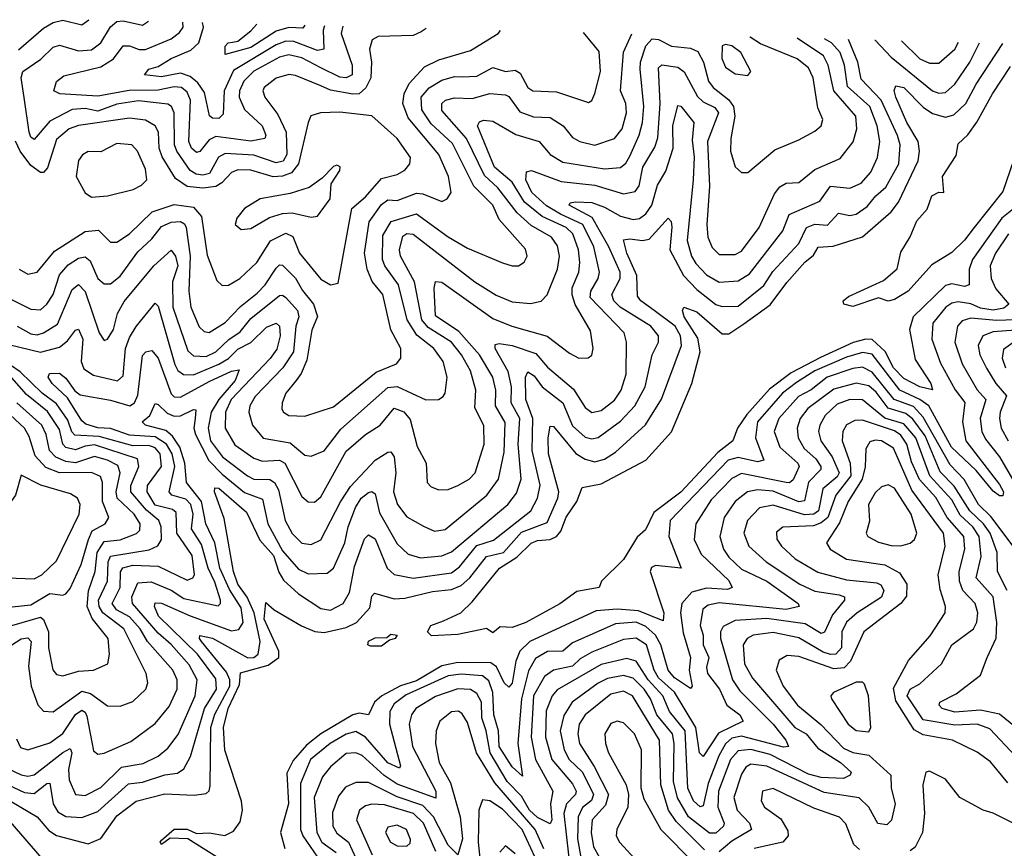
# Model space of a CAD drawing. Extents: x 1552294 to 1694791, y 811929 to 917222.
# Tile 387 of 643: x 1624380 to 1627470, y 913336 to 915938. Entities that reach past the tile are written whole.
import ezdxf

# ---------------------------------------------------------------- set-up
doc = ezdxf.new("R2010")
doc.units = 0

msp = doc.modelspace()

# ---------------------------------------------------------------- linework, layer by layer
at = {"layer": '0CON10XD'}
for points in [[(1624376.2, 915843.8), (1624455, 915911.9), (1624485, 915928.8), (1624515, 915936.1), (1624575, 915921.4), (1624596.8, 915938)], [(1625655.6, 915910.5), (1625640.3, 915899.7), (1625615, 915888.8), (1625505, 915885.2), (1625486.4, 915875), (1625477.6, 915845), (1625484.4, 915804.4), (1625482.1, 915755), (1625466.2, 915723.8), (1625445.8, 915705), (1625425, 915703.7), (1625355, 915717), (1625325, 915729.8), (1625245, 915763), (1625225, 915765.6), (1625185, 915754.8), (1625146.7, 915725), (1625143.3, 915715), (1625149.5, 915695), (1625190.4, 915640.4), (1625216.3, 915585), (1625217.8, 915515), (1625206.8, 915493.2), (1625185, 915488.1), (1625115, 915512.1), (1625025, 915517.6), (1625003.6, 915506.4), (1624975.2, 915455), (1624955, 915449.8), (1624933.3, 915453.3), (1624914.8, 915464.8), (1624873.6, 915525), (1624866, 915545), (1624865.1, 915645), (1624856.2, 915665), (1624845, 915672.3), (1624752.8, 915682.8), (1624685, 915673.2), (1624625, 915651.1), (1624585, 915658.9), (1624545, 915655.6), (1624475, 915619.8), (1624425, 915561.6), (1624415, 915568.9), (1624409.4, 915585), (1624393.6, 915693.6), (1624384.8, 915755), (1624390, 915775), (1624446.4, 915813.6), (1624485, 915852.1), (1624505, 915857.7), (1624565, 915840.3), (1624605, 915843.7), (1624634.8, 915865), (1624665, 915915.2), (1624685, 915932.1), (1624705, 915933.9), (1624765, 915921.1), (1624784.3, 915933.2)], [(1625393.7, 915917.3), (1625388.9, 915895), (1625423.2, 915795), (1625423.6, 915765), (1625405, 915755.9), (1625385, 915757.5), (1625325, 915787), (1625265, 915818.7), (1625225, 915827.2), (1625195, 915819.9), (1625115, 915776.2), (1625083.2, 915745), (1625070, 915715), (1625068.7, 915695), (1625085, 915656.4), (1625141.3, 915605), (1625151.9, 915575), (1625149.6, 915565), (1625105, 915557), (1624995, 915571), (1624975, 915560.8), (1624945, 915523.6), (1624935, 915521.2), (1624919.5, 915535), (1624910.7, 915555), (1624916.3, 915685), (1624905, 915710.7), (1624887.3, 915725), (1624865, 915726.7), (1624815, 915717), (1624723.9, 915716.1), (1624625, 915697.5), (1624505.4, 915705.4), (1624487.1, 915715), (1624495, 915744.3), (1624518.1, 915761.9), (1624635, 915789.8), (1624674.8, 915815), (1624704.3, 915855.7), (1624725, 915856), (1624755, 915844.4), (1624775.1, 915844.9), (1624855, 915878.1), (1624881.8, 915898.2), (1624893.2, 915915), (1624891.6, 915930.4)], [(1625336.9, 915918.8), (1625332.2, 915905), (1625334.6, 915845), (1625315, 915841.2), (1625240.3, 915869.7), (1625215, 915870.4), (1625185, 915859.4), (1625051.3, 915778.7), (1625021.3, 915715), (1625019, 915641), (1625005, 915628.1), (1624985, 915628.4), (1624975.7, 915635.7), (1624959.7, 915709.7), (1624939.3, 915739.3), (1624915, 915759.1), (1624885, 915769.6), (1624825, 915758.1), (1624771.1, 915765), (1624785, 915782.9), (1624815, 915790.8), (1624855, 915816.2), (1624917.4, 915842.6), (1624942, 915865), (1624956.7, 915915), (1624953.5, 915928.8)], [(1625274.6, 915920.4), (1625268.4, 915911.6), (1625225, 915913.7), (1625185, 915902.2), (1625105, 915851), (1625025, 915828.8), (1625024.7, 915855.3), (1625034.7, 915865.3), (1625047.6, 915867.6), (1625065, 915870.8), (1625105, 915902.6), (1625123.7, 915924.3)], [(1624314.9, 914924.9), (1624445, 914894.1), (1624505, 914909.5), (1624530.2, 914929.8), (1624555, 914963.3), (1624565, 914966.2), (1624578.5, 914935), (1624573.3, 914865), (1624581.5, 914841.5), (1624612, 914822), (1624686.5, 914803.5), (1624705, 914820), (1624712.3, 914905), (1624725, 914940.4), (1624745, 914974.6), (1624805, 915048.2), (1624815, 915038.6), (1624866.6, 914855), (1624876.7, 914836.7), (1624894.1, 914824.1), (1624925, 914822.8), (1625005, 914855.7), (1625035.6, 914874.4), (1625065, 914902.8), (1625105.4, 914924.6), (1625155, 914972), (1625185, 914985.2), (1625195.4, 914975.4), (1625197.4, 914945), (1625186.9, 914903.1), (1625166.5, 914873.5), (1625044, 914745), (1625025.4, 914705), (1625024.9, 914654.9), (1625055, 914602.7), (1625115, 914560.4), (1625141.8, 914551.8), (1625195, 914554.8), (1625212.2, 914545), (1625265, 914440.5), (1625285, 914423.8), (1625305, 914422.9), (1625325, 914439.2), (1625405, 914582.5), (1625465, 914635.2), (1625510.8, 914665), (1625555, 914717.7), (1625585, 914706), (1625605, 914682.7), (1625627.5, 914597.5), (1625655.4, 914545), (1625658.2, 914485), (1625671.2, 914471.2), (1625695, 914461.5), (1625725, 914462.8), (1625755, 914474.7), (1625790.4, 914495), (1625809.2, 914515), (1625837.8, 914605), (1625837, 914663), (1625808.8, 914718.8), (1625811.2, 914775), (1625794.5, 914835), (1625766.3, 914885), (1625735.2, 914925), (1625661.6, 914971.6), (1625641.6, 914995), (1625619.3, 915115), (1625575.2, 915195), (1625572.3, 915215), (1625582, 915258), (1625595, 915266), (1625615, 915263.9), (1625807.8, 915115), (1625875, 915072.9), (1625925, 915052.2), (1625982.9, 915047.1), (1626016.2, 915053.8), (1626035.6, 915074.4), (1626067.8, 915155), (1626074.1, 915195), (1626068, 915228), (1626049.2, 915255), (1625985, 915291.7), (1625941.6, 915331.6), (1625880.2, 915410.2), (1625838.9, 915448.9), (1625782, 915565), (1625705, 915653.2), (1625704.8, 915675), (1625716.4, 915685), (1625745, 915693), (1625799.9, 915690.1), (1625855, 915706), (1625905, 915701.9), (1625915, 915696.6), (1625949.1, 915649.1), (1625992.9, 915632.9), (1626045, 915631.3), (1626085.3, 915605), (1626115, 915568.2), (1626137.8, 915555), (1626185, 915544), (1626246.2, 915565), (1626270.2, 915595), (1626284, 915645), (1626281.9, 915675), (1626265.9, 915715), (1626275, 915836.4), (1626301, 915893.7)], [(1624315, 915078.4), (1624415, 915029.1), (1624445, 915027), (1624465, 915044.2), (1624484.9, 915075.1), (1624505, 915136.4), (1624531.8, 915168.2), (1624565, 915188.6), (1624585, 915193), (1624600.7, 915180.7), (1624625, 915124.7), (1624645, 915108.2), (1624665, 915108.1), (1624695, 915132.5), (1624751.1, 915208.9), (1624795, 915249.6), (1624825, 915288.1), (1624855, 915301.9), (1624885, 915303.8), (1624897, 915297), (1624902.8, 915285), (1624914.9, 915195), (1624910.3, 915085), (1624917.3, 915035), (1624942.9, 914972.9), (1624958.5, 914958.5), (1624975, 914955.8), (1625025, 914987.2), (1625073, 915037), (1625125, 915078.8), (1625150, 915105), (1625185, 915158), (1625195, 915168), (1625205, 915167.3), (1625245, 915126.2), (1625267, 915087), (1625302, 915045), (1625314.5, 915005.5), (1625296.8, 914963.2), (1625280.8, 914869.1), (1625263.6, 914826.4), (1625247.9, 914805), (1625214.8, 914765), (1625203.3, 914735), (1625202.8, 914715), (1625207.8, 914705), (1625225, 914695.4), (1625275, 914693.1), (1625365, 914721.7), (1625499, 914831), (1625562.3, 914857.7), (1625576.5, 914875), (1625576.4, 914905), (1625545, 914964.4), (1625519.6, 915075), (1625486.2, 915116.2), (1625470.8, 915155), (1625461.9, 915205), (1625476.5, 915303.5), (1625515, 915358.1), (1625535, 915371.9), (1625565, 915370.3), (1625625, 915393.5), (1625645, 915391.2), (1625705, 915366.8), (1625721.9, 915375), (1625734.5, 915395.5), (1625726, 915445), (1625695.2, 915515), (1625599.5, 915629.5), (1625582.1, 915675), (1625586.7, 915705), (1625602, 915738), (1625649.9, 915790.1), (1625695, 915811.7), (1625795, 915840.9), (1625882, 915895), (1625889.1, 915904.4)], [(1624372.5, 914975), (1624415, 914951.1), (1624435, 914947.9), (1624455, 914954.1), (1624498.7, 914981.3), (1624545, 915090.8), (1624565, 915106.5), (1624585, 915084.1), (1624629.2, 914955), (1624645, 914930.6), (1624655, 914934.4), (1624674.7, 914965), (1624686.4, 915015), (1624707.4, 915052.6), (1624800.5, 915165), (1624855, 915214.6), (1624869.3, 915195), (1624875.8, 915165), (1624859.4, 915115), (1624860.4, 915035), (1624907.7, 914897.7), (1624925, 914882.5), (1624965, 914880.1), (1624995.9, 914895), (1625036.1, 914933.9), (1625072.3, 914957.7), (1625105, 914999.3), (1625195, 915071.8), (1625205, 915072.9), (1625215, 915065.3), (1625251.7, 915025), (1625255.6, 915005), (1625246.2, 914975), (1625239.3, 914895), (1625206.1, 914845), (1625118.4, 914755), (1625102.2, 914725), (1625098.9, 914705), (1625110.2, 914665), (1625143.8, 914623.8), (1625228.7, 914608.7), (1625275, 914570.3), (1625295, 914566.7), (1625335, 914584.2), (1625388.2, 914651.8), (1625535, 914783), (1625565, 914786), (1625655, 914744.2), (1625694.6, 914745.4), (1625709.4, 914755), (1625715.4, 914765), (1625721, 914815), (1625709.4, 914865), (1625680, 914905), (1625626.7, 914946.7), (1625595.6, 914995), (1625568.9, 915105), (1625526.1, 915165), (1625518.8, 915185), (1625519.9, 915260.1), (1625545.3, 915304.7), (1625625, 915328.4), (1625725, 915255.6), (1625785, 915220.2), (1625895, 915174.1), (1625925, 915164.7), (1625945, 915165.4), (1625963.4, 915176.6), (1625972.1, 915195), (1625967.2, 915217.2), (1625885, 915310.9), (1625864.4, 915355), (1625805.1, 915415), (1625738.7, 915548.7), (1625670.9, 915610.9), (1625642.2, 915655), (1625640.3, 915695), (1625665, 915723.8), (1625705, 915748.2), (1625745, 915759.1), (1625768.1, 915758.1), (1625815, 915760.2), (1625865, 915787.9), (1625905, 915775.7), (1625935, 915779), (1625950.3, 915770.3), (1625974.8, 915725), (1625990.5, 915715), (1626065, 915711.5), (1626165, 915678), (1626175, 915683.8), (1626185, 915706), (1626202.6, 915775), (1626198.1, 915838.1), (1626149.4, 915897.6)], [(1624276, 913566), (1624395, 913510.8), (1624425, 913508.1), (1624465, 913538.8), (1624475, 913540), (1624484.6, 913475), (1624499.7, 913449.7), (1624525.1, 913435.1), (1624575, 913432), (1624625, 913451.3), (1624721.9, 913538.1), (1624765, 913542.9), (1624835, 913566.9), (1624875, 913571.9), (1624894.7, 913585), (1624916.2, 913623.8), (1624960.2, 913775), (1624997.1, 913835), (1624995, 913868.2), (1624938.1, 913945), (1624815.6, 914065), (1624802.6, 914095), (1624805, 914106.6), (1624825, 914105.5), (1624915, 914065.6), (1625045, 914018.8), (1625067.2, 914022.8), (1625081.5, 914045), (1625075, 914090.7), (1625038.7, 914148.7), (1625008.5, 914215), (1624992.4, 914295), (1624964.3, 914354.3), (1624950.9, 914425), (1624903.4, 914485), (1624898.6, 914545), (1624882.8, 914595), (1624859.5, 914629.5), (1624838.1, 914648.1), (1624774.3, 914665), (1624763.9, 914675), (1624788.1, 914695), (1624805, 914732.2), (1624815, 914729.6), (1624842.6, 914702.6), (1624865, 914693.1), (1624885, 914694.2), (1624925, 914714.1), (1624932.6, 914712.6), (1624931.1, 914685), (1624926.9, 914655), (1624931.2, 914635), (1624973.1, 914553.1), (1625015, 914510.4), (1625085, 914453.6), (1625142.3, 914432.3), (1625159.1, 914355), (1625205, 914270), (1625255, 914212.2), (1625285, 914197.4), (1625345, 914200), (1625364.8, 914215.2), (1625400.3, 914295), (1625410.8, 914345), (1625433.7, 914406.3), (1625451.6, 914435), (1625475, 914453.6), (1625485, 914456), (1625495, 914448.9), (1625509.1, 914389.1), (1625565, 914291.8), (1625598.9, 914258.9), (1625637.5, 914247.5), (1625705, 914253.9), (1625735, 914267.2), (1625912.3, 914415), (1625939.5, 914450.5), (1625953.3, 914495), (1625944.7, 914605), (1625949.2, 914685), (1625922, 914735), (1625923.8, 914785), (1625912.6, 914832.6), (1625872.3, 914905), (1625872.1, 914917.9), (1625885, 914921.4), (1625925, 914914.9), (1626000, 914890), (1626036.2, 914846.2), (1626117.5, 914777.5), (1626155, 914719.6), (1626175, 914704.7), (1626205, 914711), (1626246.9, 914743.1), (1626267.9, 914775), (1626283.1, 914825), (1626284.3, 914925), (1626277.1, 914955), (1626169.8, 915065), (1626172.1, 915085), (1626195.5, 915125), (1626199.2, 915145), (1626182, 915225), (1626146.8, 915295), (1626076.8, 915326.8), (1626033.2, 915353.2), (1625987.6, 915395), (1625968.3, 915435), (1625970.1, 915459.9), (1625985.9, 915464.1), (1626079.5, 915429.5), (1626185, 915418.6), (1626275, 915391.6), (1626311.2, 915398.8), (1626323.8, 915416.2), (1626335.5, 915475), (1626372.7, 915537.3), (1626383.1, 915566.9), (1626389.5, 915675), (1626385, 915787.1), (1626395, 915796.3), (1626445, 915789.3), (1626465, 915774.1), (1626506.7, 915696.7), (1626525, 915680.2), (1626561.7, 915661.7), (1626572.6, 915645), (1626538.5, 915555), (1626545.2, 915415), (1626536.2, 915295), (1626539.8, 915255), (1626552.8, 915222.8), (1626575, 915200.7), (1626625, 915200.4), (1626645, 915210.8), (1626700.4, 915285), (1626748.7, 915391.3), (1626765, 915413.4), (1626785, 915424.8), (1626825, 915426.4), (1626875, 915467.7), (1626955, 915502.5), (1626995.2, 915554.8), (1627007.6, 915595), (1627004.1, 915635), (1626935.4, 915715), (1626917.4, 915795), (1626902.6, 915825), (1626819.8, 915880.2)], [(1624325, 913594.2), (1624385, 913566), (1624405, 913561.7), (1624425, 913566.5), (1624515, 913636.8), (1624538.7, 913648.7), (1624544, 913635), (1624532.9, 913582.9), (1624535, 913550.6), (1624554.8, 913504.8), (1624585, 913501.7), (1624635, 913526.4), (1624699.1, 913590.9), (1624767.8, 913602.2), (1624815, 913625.2), (1624845, 913650), (1624877.2, 913692.8), (1624930.1, 913815), (1624936.9, 913865), (1624911.5, 913911.5), (1624855, 913976), (1624815, 914010.8), (1624734.2, 914105), (1624732, 914125), (1624750.4, 914169.6), (1624792.9, 914172.9), (1624855, 914146.8), (1624895, 914120.5), (1625002.6, 914097.4), (1625010.6, 914105), (1625010.6, 914115), (1624991.9, 914172), (1624971.5, 914215), (1624950.1, 914290.1), (1624918.9, 914338.9), (1624924.7, 914385.3), (1624917.5, 914415), (1624901.7, 914431.7), (1624857.9, 914445), (1624849.5, 914455), (1624866.4, 914535), (1624858.9, 914575), (1624841.1, 914605), (1624805, 914627.9), (1624725, 914633.3), (1624665, 914654.2), (1624625, 914656.2), (1624587.8, 914667.8), (1624575, 914678.5), (1624529.9, 914749.9), (1624481.6, 914795), (1624468.8, 914815), (1624473.1, 914826.9), (1624505, 914827.6), (1624525, 914812.4), (1624552.5, 914772.5), (1624569.4, 914759.4), (1624665, 914742.6), (1624725.1, 914724.9), (1624740.6, 914735), (1624751.1, 914758.9), (1624765, 914883.3), (1624775.5, 914895), (1624795, 914899), (1624815, 914874.6), (1624855, 914763.2), (1624865, 914753.5), (1624885, 914753), (1624975, 914801.9), (1625045, 914833.7), (1625068.7, 914838.7), (1625056.4, 914805), (1625004.5, 914745.5), (1624980.4, 914705), (1624971.1, 914655), (1624979, 914615), (1625016.2, 914565), (1625095, 914505.8), (1625115, 914495.1), (1625165, 914493.8), (1625179.6, 914485), (1625191.9, 914461.9), (1625213.5, 914365), (1625235, 914324.7), (1625265, 914294.2), (1625295, 914289.7), (1625325.5, 914304.5), (1625386.3, 914423.7), (1625417.7, 914472.3), (1625495.4, 914555), (1625535, 914580), (1625545, 914580.8), (1625555.5, 914565.5), (1625560.8, 914515), (1625553.4, 914455), (1625565.4, 914415.4), (1625595, 914376.5), (1625647, 914347), (1625681.8, 914331.8), (1625715, 914337.3), (1625846.4, 914445), (1625882.6, 914495), (1625900.7, 914579.3), (1625903, 914673), (1625872.7, 914725), (1625874.6, 914775), (1625864.8, 914815), (1625822.5, 914885), (1625758.5, 914958.5), (1625685, 915007.8), (1625680.7, 915095), (1625684.7, 915115.3), (1625705, 915113.4), (1625865, 914999.3), (1625924.7, 914975.3), (1626035, 914943.9), (1626105, 914890.7), (1626135, 914875.5), (1626164.4, 914875.6), (1626175.5, 914884.5), (1626179.5, 914905), (1626170.9, 914960.9), (1626123.5, 915043.5), (1626113.4, 915073.4), (1626113.7, 915096.3), (1626134.8, 915145), (1626138.1, 915175), (1626134, 915215), (1626116, 915265), (1626094.9, 915284.9), (1626019.7, 915319.7), (1625964.6, 915365), (1625925, 915427.5), (1625869.7, 915475), (1625816.7, 915605), (1625822.9, 915617.1), (1625835, 915622.8), (1625865, 915619), (1625937.3, 915577.3), (1626010.4, 915555), (1626044.8, 915514.9), (1626085, 915490.2), (1626215, 915469.1), (1626265, 915473.5), (1626282.7, 915487.3), (1626295, 915509.7), (1626324, 915575), (1626334.3, 915615), (1626338.7, 915665), (1626327.4, 915782.6), (1626327.9, 915805), (1626345, 915856.2), (1626365, 915877.4), (1626385, 915876.1), (1626425, 915854.8), (1626485, 915848.8), (1626508.5, 915838.5), (1626526, 915805), (1626541.2, 915745), (1626556.4, 915725), (1626605.9, 915685.9), (1626620, 915665), (1626624.5, 915635), (1626611.6, 915565), (1626611.1, 915525), (1626625, 915476), (1626645, 915457.8), (1626665, 915458.2), (1626750.3, 915529.7), (1626825, 915561.2), (1626875, 915587.5), (1626895.5, 915605), (1626900.4, 915625), (1626885, 915661.2), (1626870.4, 915755), (1626855, 915786.4), (1626820, 915815), (1626705, 915862.6), (1626672.7, 915882.7), (1626671.1, 915884.1)], [(1624355, 913481.7), (1624434.7, 913435), (1624471.9, 913391.9), (1624495, 913375.5), (1624595, 913349.3), (1624635, 913366.7), (1624685, 913437.8), (1624745, 913483.3), (1624835, 913506.2), (1624927.8, 913502.2), (1624965, 913507.9), (1624974.2, 913515.8), (1624978.2, 913531.8), (1624980, 913715), (1624992.8, 913757.2), (1625038.9, 913845), (1625039.8, 913865), (1625029.1, 913889.1), (1624950.7, 913985), (1624943.8, 913995), (1624945.6, 914004.4), (1624985, 913995.1), (1625095.9, 913934.1), (1625115, 913935.2), (1625128.3, 913945), (1625135.1, 913984.9), (1625115.5, 914075), (1625094.1, 914124.1), (1625065, 914165.7), (1625050.5, 914205), (1625021.5, 914371.5), (1624991.6, 914455), (1624992.4, 914467.6), (1625005, 914466.9), (1625091.6, 914391.6), (1625133.6, 914303.6), (1625176, 914255), (1625192.8, 914202.8), (1625207.6, 914177.6), (1625254.8, 914135), (1625325, 914088.4), (1625355, 914083.6), (1625395.3, 914105), (1625415, 914139.4), (1625430.6, 914220.6), (1625462.1, 914307.9), (1625475, 914320), (1625495, 914307.5), (1625533.4, 914215), (1625555, 914195.9), (1625615, 914184.5), (1625735, 914201.3), (1625760.7, 914219.3), (1625815, 914286.7), (1625866.8, 914303.2), (1625983.9, 914395), (1626004.5, 914435), (1626013.4, 914476.6), (1625987.9, 914585), (1625990.6, 914685), (1625967.9, 914745), (1625967.2, 914815), (1625975, 914832), (1625995, 914819.1), (1626019.8, 914785), (1626085, 914735.2), (1626115, 914662.5), (1626155, 914627.3), (1626175, 914621.8), (1626195, 914625.9), (1626265, 914676.7), (1626310.5, 914725), (1626342.7, 914785), (1626365.2, 914885), (1626384.7, 914925), (1626384.2, 914945), (1626360.3, 914975), (1626264.8, 915035), (1626244.8, 915055), (1626238.5, 915075), (1626264.2, 915125), (1626264.8, 915145), (1626228.8, 915225), (1626176.5, 915316.5), (1626104.7, 915355.3), (1626107.7, 915362.3), (1626123.8, 915366.2), (1626175, 915363.5), (1626215, 915349.7), (1626265, 915320.5), (1626305, 915310.9), (1626325, 915313.6), (1626345, 915328.7), (1626363.3, 915355), (1626381.8, 915418.2), (1626407.4, 915462.6), (1626430.9, 915535), (1626429.4, 915605), (1626445, 915668.5), (1626455, 915666), (1626495.2, 915615.2), (1626490.7, 915559.3), (1626496.6, 915506.6), (1626493, 915435), (1626474.2, 915245), (1626488.8, 915195), (1626502.3, 915172.3), (1626535, 915136.6), (1626575, 915113.7), (1626635, 915118.1), (1626670.1, 915139.9), (1626775.2, 915275), (1626795, 915326.6), (1626891.5, 915368.5), (1626924.7, 915415.3), (1626985, 915408.4), (1627021.1, 915425), (1627051.3, 915458.7), (1627072, 915505), (1627079.2, 915555), (1627071.4, 915605), (1627047.6, 915665), (1626977.8, 915727.8), (1626968.8, 915795), (1626954.6, 915835), (1626927.5, 915865), (1626905.3, 915878)], [(1625029.4, 913289.4), (1624907.5, 913365), (1624852.3, 913367.7), (1624825, 913347.5), (1624820.9, 913355), (1624825, 913361.4), (1624865, 913395.7), (1624905, 913395.6), (1624935, 913382.5), (1624975, 913383.8), (1625024.1, 913375.9), (1625050.6, 913389.4), (1625071.7, 913418.3), (1625079.6, 913455), (1625076.4, 913483.6), (1625023.9, 913643.9), (1625019.5, 913715), (1625033.8, 913775), (1625069.5, 913850.5), (1625072.9, 913887.1), (1625159.3, 913910.7), (1625192.7, 913935), (1625193.5, 913955), (1625146.9, 914055), (1625152.5, 914107.5), (1625178.6, 914085), (1625263.9, 914033.9), (1625306.4, 914016.4), (1625335, 914013), (1625405, 914029.5), (1625436.7, 914045), (1625479, 914091), (1625485, 914127.5), (1625493.4, 914136.6), (1625555, 914119.3), (1625588.4, 914121.6), (1625675, 914142.1), (1625735, 914148.9), (1625765, 914160.6), (1625793, 914185), (1625845, 914252), (1625898.2, 914265), (1625955, 914328.9), (1626035, 914358.7), (1626069, 914435), (1626071.5, 914455), (1626039, 914575), (1626038, 914625), (1626045, 914661.9), (1626055, 914660.4), (1626125, 914575.9), (1626155, 914558.2), (1626185, 914549.7), (1626215, 914558.3), (1626249.8, 914580.2), (1626344, 914666), (1626394.1, 914745.9), (1626457.3, 914915), (1626454, 914945), (1626437.1, 914975), (1626370.6, 915025), (1626329.4, 915055), (1626319.2, 915069.2), (1626316.7, 915135), (1626285.8, 915205), (1626275, 915246.5), (1626295, 915249.8), (1626335, 915244), (1626355, 915248.9), (1626415, 915314.4), (1626424.7, 915304.7), (1626426.8, 915286.8), (1626420.1, 915215), (1626463.2, 915135), (1626505, 915090.7), (1626565, 915043.3), (1626585, 915037.4), (1626635, 915038.8), (1626715, 915103.5), (1626743.1, 915146.9), (1626824.8, 915235), (1626849, 915285), (1626875, 915295.5), (1626915, 915292.6), (1626949.2, 915330.8), (1626985, 915323.4), (1627005, 915327.7), (1627039.1, 915350.9), (1627066.7, 915385), (1627098.4, 915411.6), (1627138.5, 915485), (1627143.6, 915545), (1627134.3, 915574.3), (1627083.7, 915685), (1627020.8, 915750.8), (1627010.7, 915805), (1626981.4, 915876)], [(1627525.2, 915365), (1627462.4, 915315), (1627370.2, 915185), (1627359.3, 915155), (1627359.2, 915105), (1627345, 915100.4), (1627305, 915108.7), (1627285, 915102.8), (1627183.5, 915005), (1627172.3, 914965), (1627190.7, 914870.7), (1627239.5, 914795), (1627244.1, 914775.9), (1627204.6, 914785), (1627155, 914811.5), (1627122.2, 914845), (1627096.2, 914896.2), (1627055, 914933.1), (1627035, 914934.3), (1626995.8, 914924.2), (1626892.6, 914877.4), (1626800.9, 914829.1), (1626732.8, 914777.2), (1626661.6, 914698.4), (1626632.7, 914655), (1626618, 914615), (1626570.8, 914579.2), (1626455, 914453.8), (1626369.8, 914390.2), (1626344.3, 914335.7), (1626317.6, 914312.4), (1626275, 914242.5), (1626205.8, 914175), (1626198.8, 914155), (1626128, 914142), (1626075, 914103.6), (1625968.8, 914045), (1625925, 914028.8), (1625888.3, 914031.7), (1625865, 914012.5), (1625845, 914025.7), (1625755, 914006.9), (1625672.7, 914002.7), (1625660, 914015), (1625670, 914035), (1625710.2, 914049.8), (1625764.5, 914075), (1625800.3, 914109.7), (1625885.5, 914215), (1625939.9, 914250.1), (1625985, 914293.9), (1626005, 914302), (1626045, 914305.1), (1626065, 914315.2), (1626077.9, 914332.1), (1626095, 914376), (1626128.6, 914425), (1626145, 914468.6), (1626205, 914480.7), (1626345, 914554.7), (1626426, 914644), (1626489.8, 914795), (1626515.1, 914894.9), (1626507.8, 914937.8), (1626465.3, 915005), (1626460, 915025), (1626464.5, 915035.5), (1626505, 915020.2), (1626585, 914951.2), (1626605, 914951.1), (1626652.3, 914982.3), (1626735, 915042.7), (1626787, 915113), (1626843.7, 915176.3), (1626871.4, 915198.6), (1626886.3, 915223.7), (1626933.1, 915226.9), (1627025, 915256.1), (1627115, 915334.1), (1627137.6, 915365), (1627199.5, 915495), (1627204.2, 915525), (1627200.1, 915555), (1627163.6, 915615), (1627129.6, 915695), (1627124.7, 915715.3), (1627129.4, 915730.6), (1627155, 915724.7), (1627215, 915663.5), (1627245, 915643.1), (1627285, 915632.3), (1627311.1, 915638.9), (1627349, 915675), (1627381.3, 915735), (1627465.2, 915863.4)], [(1626665, 915762.9), (1626674, 915775), (1626642.8, 915835), (1626615, 915856.1), (1626595, 915860.4), (1626585, 915855.6), (1626583.4, 915816.6), (1626595, 915788.9), (1626625, 915767.5), (1626665, 915762.9)], [(1627063.7, 915873.9), (1627065, 915873.8), (1627115, 915820), (1627244.7, 915714.7), (1627265, 915707.4), (1627285, 915709.8), (1627314.6, 915735.4), (1627362.3, 915805), (1627392.4, 915865.3)], [(1627147.6, 915871.7), (1627204.8, 915815), (1627235, 915801.1), (1627265, 915801.8), (1627314.4, 915845), (1627326.6, 915867)], [(1627510.7, 915529.3), (1627465, 915398.2), (1627375, 915285.4), (1627345, 915245.5), (1627305, 915207.3), (1627242.1, 915167.9), (1627167.9, 915085), (1627125, 915058.9), (1627105, 915053.8), (1627075, 915064), (1626995, 915037.7), (1626966, 915045), (1626964.3, 915055), (1626981.1, 915068.9), (1627091.2, 915118.8), (1627134.1, 915155.9), (1627145, 915207.5), (1627174.3, 915255.7), (1627195, 915306.2), (1627227.5, 915342.5), (1627242.5, 915385), (1627265, 915395.8), (1627280, 915395), (1627276, 915445), (1627318.9, 915511.1), (1627325, 915548), (1627355, 915576.4), (1627383.9, 915616.1), (1627433, 915705), (1627489.4, 915790.6)], [(1624377.9, 915155), (1624405, 915138.4), (1624435, 915145.4), (1624489, 915211), (1624585, 915272.8), (1624626.8, 915276.8), (1624665, 915239.2), (1624685, 915239.2), (1624725, 915265.2), (1624795.2, 915335), (1624865, 915357.7), (1624925, 915349.7), (1624950.4, 915320.4), (1624968.6, 915198.6), (1624998.9, 915118.9), (1625015, 915103.3), (1625035, 915103.9), (1625071.2, 915125), (1625123.9, 915175), (1625166.8, 915243.2), (1625215, 915267.9), (1625236.8, 915256.8), (1625258, 915205), (1625325, 915123.2), (1625355, 915105.7), (1625379.1, 915110.9), (1625422.2, 915345), (1625465, 915381.5), (1625515, 915438.8), (1625565, 915451.8), (1625589.1, 915465), (1625604.6, 915485), (1625606.8, 915505), (1625565, 915565.3), (1625485, 915635.9), (1625385, 915647.7), (1625324.3, 915645.7), (1625293.6, 915636.4), (1625285.2, 915614.8), (1625255.1, 915484.9), (1625232.8, 915457.2), (1625205, 915446.2), (1625175, 915444.2), (1625105, 915465.7), (1625065, 915466), (1625045, 915458.3), (1625014.7, 915425.3), (1624995, 915414.6), (1624955, 915408.8), (1624905, 915413.8), (1624868.8, 915438.8), (1624827.5, 915507.5), (1624817.9, 915535), (1624815.1, 915585), (1624805, 915604.7), (1624775, 915622.1), (1624725, 915628.3), (1624565, 915606.1), (1624535, 915595.2), (1624495, 915562.2), (1624467.4, 915472.6), (1624455, 915458.4), (1624445, 915458), (1624415, 915480.2), (1624380.9, 915525), (1624366.7, 915556.7)], [(1624605, 915381.1), (1624655, 915384.7), (1624735.6, 915404.4), (1624762.1, 915417.9), (1624778.7, 915435), (1624775, 915468.1), (1624749.7, 915525), (1624731.4, 915545), (1624685, 915549.2), (1624635, 915522.7), (1624595, 915524.5), (1624576.6, 915513.4), (1624564.1, 915495.9), (1624556.8, 915445), (1624585, 915394.4), (1624605, 915381.1)], [(1625075, 915278.9), (1625105, 915282.3), (1625163.4, 915316.6), (1625205, 915329.2), (1625235, 915331.1), (1625295, 915317.7), (1625315, 915320.5), (1625354.5, 915375), (1625357.6, 915422.4), (1625385, 915464), (1625385.5, 915475.5), (1625375, 915480.8), (1625365, 915477.1), (1625329.6, 915440.4), (1625288.8, 915411.2), (1625228.3, 915391.7), (1625135, 915375.6), (1625085.8, 915345), (1625061.4, 915315), (1625055.8, 915295), (1625075, 915278.9)], [(1627482.7, 915265), (1627442.2, 915205), (1627425.7, 915165), (1627428.3, 915125), (1627443.1, 915093.1), (1627484.1, 915045), (1627468, 915032), (1627435, 915025.8), (1627395, 915031.5), (1627365.2, 915045.2), (1627325, 915052.2), (1627305, 915047.8), (1627286.1, 915035), (1627245.6, 914985), (1627243, 914935), (1627269.7, 914859.7), (1627315.6, 914775.6), (1627345.7, 914735.7), (1627339.2, 914675), (1627349.4, 914615), (1627455, 914478.4), (1627467.3, 914455), (1627465, 914442.7), (1627455, 914442.3), (1627435, 914457.1), (1627382.1, 914522.1), (1627303.9, 914595), (1627232.6, 914725), (1627205.2, 914745.2), (1627141.7, 914775), (1627055, 914887.3), (1627025, 914892.6), (1626975, 914878.6), (1626875.8, 914835), (1626818.1, 914798.1), (1626774.3, 914765), (1626694.9, 914675), (1626688.9, 914625), (1626715, 914554.4), (1626695, 914549), (1626635, 914563), (1626602.9, 914555), (1626421.6, 914365), (1626417.1, 914315), (1626456.2, 914215), (1626375, 914224.1), (1626362.3, 914217.7), (1626358.6, 914205), (1626401.7, 914075), (1626399.8, 914050.2), (1626321.8, 914081.8), (1626255, 914086.5), (1626188.7, 914081.3), (1625981, 913985), (1625949.2, 913955), (1625937.1, 913922.9)], [(1627533.9, 914996.1), (1627445, 914993.5), (1627365, 915001), (1627338.1, 914991.9), (1627322.7, 914975), (1627314.5, 914925), (1627337.2, 914857.2), (1627385, 914775.2), (1627411.8, 914745), (1627393.7, 914685), (1627399.5, 914645), (1627411.1, 914621.1), (1627454.8, 914564.8), (1627515, 914462.7)], [(1627505, 914962.8), (1627435, 914957.7), (1627402.5, 914945), (1627388, 914915), (1627393.5, 914885), (1627413.7, 914843.7), (1627443.8, 914795), (1627476.9, 914756.9), (1627457, 914705), (1627455.1, 914685), (1627460.3, 914655), (1627481.9, 914615)], [(1627497, 914923), (1627467.7, 914902.3), (1627462.8, 914875), (1627473.8, 914845)], [(1624725, 914062.3), (1624683.8, 914085), (1624670, 914105), (1624695.4, 914154.6), (1624696.3, 914203.7), (1624703.2, 914216.8), (1624735, 914224.7), (1624815, 914221.6), (1624905, 914177.8), (1624923.1, 914185), (1624928.5, 914195), (1624921.1, 914255), (1624872.7, 914325), (1624870.8, 914390.8), (1624859.4, 914399.4), (1624805, 914412.9), (1624779.5, 914455), (1624780.8, 914475), (1624824.5, 914535), (1624820.6, 914575), (1624805, 914593.1), (1624785, 914600.7), (1624735, 914599.4), (1624629.2, 914629.2), (1624553.3, 914633.3), (1624543.6, 914643.6), (1624530.7, 914680.7), (1624495, 914731.2), (1624450.7, 914765), (1624381.7, 914831.7), (1624289.5, 914895)], [(1627497.6, 914285), (1627427.5, 914377.5), (1627388.9, 914415), (1627343.9, 914493.9), (1627299.7, 914539.7), (1627215, 914690.2), (1627185, 914722.8), (1627124.8, 914744.8), (1627055, 914831), (1627025, 914846.6), (1626995, 914842.6), (1626913.8, 914815), (1626864.2, 914775.8), (1626823.8, 914755), (1626762.5, 914685), (1626747.8, 914645), (1626765, 914595.8), (1626822.4, 914545), (1626826.5, 914535), (1626807.2, 914492.8), (1626796.1, 914483.9), (1626785.7, 914484.3), (1626645, 914513.1), (1626615, 914496.7), (1626549.7, 914430.3), (1626502, 914355), (1626497.1, 914305), (1626519, 914259), (1626605, 914176.8), (1626616.3, 914155), (1626601.1, 914148.9), (1626535, 914152.3), (1626489.7, 914140.3), (1626457.5, 914105), (1626453.3, 914075), (1626462.6, 914012.6), (1626485.1, 913935), (1626480.5, 913895), (1626490, 913845), (1626485, 913837.8), (1626435, 913871.4), (1626415.2, 913895), (1626391.6, 913975), (1626374.8, 914004.8), (1626345, 914031.9), (1626315, 914046.3), (1626249.4, 914040.6), (1626115, 913980.5), (1626085, 913955.2), (1626036.4, 913953.6), (1625998.3, 913931.7), (1625976.5, 913893.5), (1625954.9, 913805), (1625943.4, 913665), (1625957.6, 913562.4), (1625925, 913591.9), (1625884.6, 913655), (1625882.4, 913705), (1625868, 913755), (1625865.1, 913825.1), (1625851.9, 913861.9), (1625832.6, 913877.4), (1625765, 913882.7), (1625725, 913877), (1625592.8, 913817.2), (1625555, 913789.8), (1625541.5, 913765), (1625540.3, 913725), (1625575.3, 913595), (1625572.3, 913587.7), (1625535, 913604.2), (1625465, 913685.1), (1625435, 913702.3), (1625405, 913694.3), (1625354.3, 913665), (1625292.4, 913615), (1625261, 913539), (1625261, 913395), (1625268.3, 913375), (1625315, 913308.3)], [(1624354.8, 913975), (1624385, 913993.1), (1624405, 913996.5), (1624415.9, 913985), (1624407.6, 913907.6), (1624415.9, 913845), (1624436.4, 913786.4), (1624455, 913766.1), (1624485, 913764), (1624575, 913829.5), (1624601.9, 913821.9), (1624655, 913782.7), (1624695, 913781.8), (1624735, 913796.2), (1624776, 913835), (1624782.4, 913855), (1624776.7, 913885), (1624707.2, 914025), (1624641.3, 914075), (1624629.1, 914095), (1624627.3, 914115), (1624655.5, 914174.5), (1624657.5, 914235), (1624665, 914253), (1624786.7, 914273.3), (1624813.9, 914286.1), (1624825.2, 914305.2), (1624824.3, 914345), (1624816.6, 914365), (1624777.5, 914397.5), (1624729.1, 914455), (1624728.5, 914475), (1624753.9, 914535), (1624749.2, 914559.2), (1624615, 914602.5), (1624585, 914599.1), (1624555, 914586.6), (1624524.3, 914594.3), (1624515.1, 914605.1), (1624505, 914651.3), (1624467.3, 914707.3), (1624401.2, 914761.2), (1624355, 914813.2)], [(1627478.5, 914145), (1627449, 914205), (1627447.9, 914265), (1627425.1, 914325.1), (1627404.5, 914355), (1627361.9, 914395), (1627312.7, 914472.7), (1627268.5, 914518.5), (1627221.2, 914631.1), (1627183.4, 914683.4), (1627161.1, 914701.1), (1627105, 914718.4), (1627068.3, 914768.3), (1627045, 914787.7), (1627005, 914796.3), (1626935, 914777.8), (1626853.6, 914716.4), (1626829.7, 914685), (1626819.5, 914655), (1626823, 914625), (1626841.8, 914591.8), (1626878.4, 914558.4), (1626894.5, 914535), (1626893.7, 914525), (1626855, 914485.8), (1626843.2, 914426.8), (1626825, 914424.3), (1626745, 914457.8), (1626695, 914461.4), (1626664.4, 914455.6), (1626625.2, 914425), (1626590.4, 914375), (1626576.9, 914315), (1626588.3, 914275), (1626605, 914250.2), (1626645, 914212.6), (1626725, 914174.5), (1626822.9, 914105), (1626826.2, 914095), (1626785, 914085.8), (1626575, 914106.2), (1626540.6, 914099.4), (1626523.4, 914086.6), (1626515.5, 914035), (1626524.4, 914005), (1626524.6, 913975), (1626542.5, 913935), (1626535.1, 913905), (1626538.8, 913885), (1626575.7, 913835), (1626599.5, 913785), (1626639.8, 913755), (1626650.5, 913735), (1626572.6, 913697.4), (1626525, 913624.1), (1626513.6, 913635), (1626501.8, 913715), (1626435, 913826.5), (1626385, 913870.7), (1626371.4, 913895), (1626347, 913975), (1626315, 913996), (1626275, 913991.7), (1626175, 913951.7), (1626139.2, 913930.8), (1626115, 913907.9), (1626055, 913895.5), (1626026.7, 913875), (1625992.6, 913815), (1625984.9, 913685), (1625998.2, 913615), (1626052.9, 913515), (1626045.4, 913475), (1626050, 913425), (1626045, 913412.9), (1626005, 913432.1), (1625979.8, 913455), (1625955, 913499.3), (1625909.5, 913545), (1625856.2, 913635), (1625844.1, 913705), (1625830.7, 913745), (1625828.8, 913795), (1625815, 913821.9), (1625794.6, 913834.6), (1625755, 913836.4), (1625685, 913812.7), (1625623, 913775), (1625609.3, 913755), (1625602.3, 913725), (1625612.3, 913655), (1625686.3, 913515), (1625686.4, 913493.6), (1625565, 913536.9), (1625524.2, 913564.2), (1625455, 913626.7), (1625435, 913635.6), (1625405, 913633), (1625355, 913591.2), (1625330.1, 913559.9), (1625304.5, 913495), (1625312.7, 913385), (1625328.1, 913355), (1625372.7, 913322.7)], [(1624355, 914035.8), (1624445, 914061.2), (1624455, 914054.6), (1624470.1, 914015), (1624470.2, 913965), (1624483.8, 913896.2), (1624495, 913881.5), (1624515, 913877.6), (1624565, 913892.3), (1624611.2, 913895), (1624656.4, 913915), (1624661.9, 913945), (1624657.8, 913995), (1624606.9, 914056.9), (1624591.6, 914095), (1624596.1, 914143.9), (1624617.3, 914205), (1624622.7, 914265), (1624645, 914299.7), (1624695, 914304.6), (1624746.1, 914323.9), (1624756.5, 914335), (1624758, 914355), (1624738.9, 914385), (1624685.7, 914435.7), (1624683.2, 914455), (1624695.1, 914515.1), (1624688.3, 914538.3), (1624655.2, 914555), (1624615, 914565.7), (1624555, 914546.7), (1624525, 914550), (1624493.8, 914563.8), (1624473.6, 914585), (1624463.3, 914635), (1624448.9, 914665), (1624370.6, 914735)], [(1627522.1, 913702.1), (1627455, 913757.4), (1627395, 913769.7), (1627315, 913762.8), (1627275.4, 913775), (1627265.5, 913785), (1627268.1, 913795), (1627318.7, 913821.3), (1627395, 913879.2), (1627416.4, 913935), (1627444, 913996), (1627446.6, 914045), (1627434.8, 914125), (1627381.7, 914185), (1627397.4, 914252.6), (1627391.4, 914315), (1627371.5, 914345), (1627331.8, 914381.8), (1627305, 914429.8), (1627236.3, 914505), (1627192.5, 914625), (1627155, 914669), (1627095, 914686.5), (1627025, 914744.5), (1626985, 914745.4), (1626945, 914730), (1626907.4, 914695), (1626890.9, 914665), (1626887.2, 914645), (1626894.1, 914615), (1626929.6, 914565), (1626951.2, 914515), (1626945, 914502.7), (1626900.3, 914465), (1626886.4, 914395), (1626872.2, 914385), (1626842.7, 914382.7), (1626745, 914413.8), (1626701.6, 914405), (1626664.4, 914365), (1626653, 914325), (1626668.6, 914285), (1626722.4, 914235), (1626827.9, 914165), (1626875, 914143), (1626952.1, 914132.1), (1626968.5, 914125), (1626968, 914115), (1626931.1, 914068.9), (1626905.4, 914014.6), (1626895, 914010.2), (1626845, 914040.5), (1626725, 914057.8), (1626625, 914051.1), (1626588.1, 914031.8), (1626579.3, 914015), (1626579.1, 913995), (1626616.5, 913865), (1626640, 913830), (1626745, 913725.6), (1626784.4, 913675), (1626793.1, 913655), (1626776.5, 913653.5), (1626645, 913687.5), (1626615, 913681.5), (1626595, 913663.8), (1626573.6, 913626.4), (1626540.7, 913539.3), (1626525, 913469.1), (1626515, 913465.8), (1626494.9, 913485), (1626477.1, 913525), (1626468.3, 913705), (1626419.4, 913765), (1626398.4, 913815), (1626352.4, 913865), (1626315, 913923), (1626285, 913931.8), (1626205, 913913.4), (1626066.4, 913833.6), (1626051.4, 913815), (1626032.1, 913767.9), (1626029.8, 913685), (1626050, 913615), (1626115, 913538.5), (1626126.2, 913515), (1626123.9, 913505), (1626096.2, 913475), (1626088, 913445), (1626109.4, 913250.6)], [(1624356.4, 914093.6), (1624415, 914100.6), (1624475, 914136.2), (1624515, 914130.8), (1624525, 914134.5), (1624538.7, 914151.3), (1624572.8, 914227.2), (1624595.8, 914305.8), (1624607.8, 914332.2), (1624647.8, 914355), (1624660, 914375), (1624640, 914425), (1624639.8, 914485), (1624633.1, 914503.1), (1624605.4, 914515.4), (1624505, 914515.3), (1624461.5, 914531.5), (1624428.7, 914568.7), (1624409.4, 914629.4), (1624394.8, 914655), (1624335, 914710.3)], [(1627205, 913852.5), (1627272.7, 913915), (1627305.5, 913974.5), (1627373.6, 914025), (1627383.9, 914046.1), (1627386.8, 914075), (1627378.1, 914105), (1627340.3, 914145), (1627329.1, 914175), (1627328.5, 914205), (1627345.7, 914275), (1627343.2, 914315), (1627290.9, 914375), (1627255, 914437.5), (1627203.9, 914493.9), (1627179, 914549), (1627163.9, 914605), (1627145, 914633.2), (1627125, 914646.3), (1627025, 914680.2), (1627000.4, 914679.6), (1626975, 914665.3), (1626963.2, 914645), (1626961, 914615), (1626986.5, 914545), (1626988, 914505), (1626940.9, 914445), (1626916.2, 914375), (1626895, 914357.4), (1626871.5, 914348.5), (1626775, 914344.7), (1626755, 914328.6), (1626756.2, 914306.2), (1626770.3, 914285), (1626813.5, 914245), (1626885, 914202.5), (1626975, 914178.4), (1627069.9, 914169.9), (1627082.9, 914162.9), (1627092.3, 914145), (1627085, 914124.4), (1627008, 914075), (1626974.3, 914045.7), (1626960.1, 914015), (1626958.7, 913965), (1626941.2, 913945), (1626925, 913943.8), (1626902, 913952), (1626825, 913996.4), (1626745, 914013.1), (1626682.1, 914005), (1626663.1, 913995), (1626650.6, 913975), (1626654.6, 913915), (1626679.7, 913869.7), (1626812.6, 913715), (1626848.4, 913695), (1626885, 913650.2), (1626956.2, 913605), (1626989.6, 913575), (1626986.4, 913565), (1626965, 913554.5), (1626895, 913558.3), (1626855, 913568.6), (1626735, 913630.7), (1626674.5, 913645.5), (1626635, 913641.6), (1626610.6, 913615), (1626573.4, 913515), (1626571.3, 913465), (1626590.7, 913415), (1626589.1, 913405), (1626565, 913383.4), (1626545, 913383.2), (1626479.1, 913435), (1626444.2, 913494.2), (1626431.6, 913545), (1626433.9, 913665), (1626428.8, 913695), (1626379.6, 913755), (1626359.5, 913805), (1626339.8, 913835), (1626305, 913869.6), (1626275, 913877.9), (1626225, 913869), (1626195.5, 913854.5), (1626113.5, 913795), (1626087.3, 913752.7), (1626076.6, 913705), (1626088.5, 913645), (1626104.8, 913615), (1626145, 913575.5), (1626155.7, 913555.7), (1626180.7, 913505), (1626174.4, 913485.6), (1626146.4, 913463.6), (1626132.6, 913435), (1626130.6, 913365), (1626141.8, 913301.8)], [(1627481.2, 913541.2), (1627426.9, 913606.9), (1627385, 913638), (1627307.1, 913675), (1627215, 913692.1), (1627187.6, 913707.6), (1627129.2, 913799.2), (1627121.7, 913838.3), (1627169.8, 913925), (1627237.3, 914002.7), (1627284.7, 914075), (1627285.9, 914095), (1627268.4, 914148.4), (1627262.7, 914195), (1627284.3, 914285), (1627278.7, 914325), (1627180.1, 914460.1), (1627122.7, 914592.7), (1627085, 914615.7), (1627065, 914617.9), (1627048.3, 914611.7), (1627035, 914590), (1627033.4, 914533.4), (1627023.5, 914495), (1626980.4, 914425), (1626952.5, 914357.5), (1626911.8, 914295), (1626923.8, 914275), (1626975, 914244), (1627095, 914225.8), (1627141.2, 914201.2), (1627164.5, 914165), (1627163, 914127), (1627145.3, 914104.7), (1627029.6, 914015), (1626987, 913923), (1626967.3, 913902.7), (1626935, 913899.6), (1626825, 913938.1), (1626788.8, 913941.2), (1626763.3, 913926.7), (1626753.5, 913895), (1626775.8, 913845), (1626821.2, 913785), (1626894.2, 913724.2), (1626965, 913650.4), (1626995, 913636.5), (1627045, 913628.6), (1627114.2, 913565), (1627115.4, 913525), (1627127, 913475), (1627115.5, 913424.5), (1627100.9, 913409.1), (1627073.3, 913413.3), (1627044.4, 913465), (1627014.4, 913494.4), (1626905, 913510.6), (1626725, 913593.9), (1626675, 913599.7), (1626659.1, 913590.9), (1626645, 913568), (1626621.4, 913495), (1626631.5, 913455), (1626670.2, 913415), (1626676.5, 913395), (1626615, 913358.5), (1626575, 913324.6)], [(1624425, 914182.2), (1624449.2, 914195), (1624495, 914238.8), (1624566.7, 914385), (1624569.2, 914415), (1624561.5, 914435), (1624539.3, 914449.3), (1624446.2, 914476.2), (1624385, 914508), (1624366.6, 914445), (1624324.6, 914384.6), (1624311.8, 914248.2), (1624328.7, 914198.7), (1624340.8, 914185), (1624425, 914182.2)], [(1627145, 914285.9), (1627175, 914293.9), (1627188.5, 914305), (1627195.3, 914325), (1627177.6, 914385), (1627125, 914466.6), (1627105, 914476.7), (1627085, 914470.9), (1627065, 914452.3), (1627043.8, 914415), (1627047.2, 914362.8), (1627036.9, 914325), (1627041.9, 914315), (1627075, 914297.5), (1627115, 914287.1), (1627145, 914285.9)], [(1624369.5, 913679.5), (1624382.7, 913652.7), (1624405.4, 913645.4), (1624475, 913667), (1624515, 913696.6), (1624555, 913756), (1624575, 913769.2), (1624585, 913763.4), (1624590.4, 913750.4), (1624611.7, 913641.7), (1624625, 913631.8), (1624645, 913634.7), (1624728.6, 913671.4), (1624805, 913727.1), (1624849.1, 913780.9), (1624873.9, 913835), (1624874.5, 913865), (1624861, 913895), (1624781.4, 913985), (1624757.9, 914025), (1624725, 914062.3)], [(1625515, 913970), (1625480.4, 913970.4), (1625472.2, 913975), (1625475, 913985.9), (1625495, 913997), (1625531.8, 913998.2), (1625545, 914007.8), (1625564.3, 914005), (1625558.6, 913995), (1625540.4, 913989.6), (1625515, 913970)], [(1625937.1, 913922.9), (1625925, 913854.4), (1625915, 913841.8), (1625900.7, 913855), (1625876, 913906), (1625858.6, 913918.6), (1625755, 913919.2), (1625705, 913908.2), (1625625, 913862.1), (1625575, 913846.3), (1625516.8, 913815), (1625493.2, 913795), (1625475, 913754.5), (1625445, 913760.2), (1625425, 913755.2), (1625324.6, 913695.4), (1625280, 913660), (1625238.4, 913611.6), (1625218, 913572), (1625223.3, 913475), (1625198.4, 913385), (1625211.6, 913335)], [(1627045, 913701.4), (1627051.1, 913715), (1627043.8, 913815), (1627031.5, 913851.5), (1627025, 913857.5), (1627005, 913857.1), (1626934.2, 913825), (1626925.7, 913815), (1626927.8, 913805), (1626980, 913725), (1627005, 913705.3), (1627045, 913701.4)], [(1627505, 913625.2), (1627425, 913711), (1627385, 913725.4), (1627315, 913722.9), (1627215, 913739.5), (1627165.1, 913815), (1627174.8, 913835.2), (1627205, 913852.5)], [(1626529.1, 913330.9), (1626440.1, 913420.1), (1626416.6, 913455), (1626392.2, 913535), (1626387.9, 913675), (1626302.6, 913815), (1626275, 913828.9), (1626235, 913819.9), (1626154.9, 913755.1), (1626135.5, 913725), (1626131.8, 913695), (1626136.4, 913665), (1626182.6, 913592.6), (1626228.1, 913505), (1626218.7, 913471.3), (1626176.2, 913425), (1626173.1, 913385), (1626180.4, 913340.4), (1626198.5, 913308.5)], [(1626025, 913333.7), (1625997.5, 913395), (1625871.2, 913541.2), (1625813.7, 913635), (1625785, 913731.1), (1625768.4, 913758.4), (1625756.7, 913766.7), (1625735, 913764.7), (1625698.4, 913735), (1625687.3, 913705), (1625684.8, 913665.2), (1625696.3, 913605), (1625731.6, 913541.6), (1625761.9, 913435), (1625769.1, 913365), (1625755.2, 913314.8), (1625724.3, 913345), (1625678.2, 913435), (1625645, 913470.5), (1625565, 913497.8), (1625475, 913542.1), (1625435, 913542.2), (1625402.4, 913527.6), (1625380.5, 913499.5), (1625361.4, 913448.6), (1625362.7, 913405), (1625375, 913382.7), (1625412.3, 913355), (1625435.1, 913305)], [(1626497.7, 913287.7), (1626393.2, 913393.2), (1626339.7, 913489.7), (1626330.8, 913525), (1626331.3, 913645), (1626309.3, 913695), (1626275, 913730), (1626255, 913735.3), (1626235, 913727.8), (1626216.8, 913695), (1626218.4, 913665), (1626227.5, 913635), (1626283, 913535), (1626290.7, 913505), (1626288, 913465), (1626253.8, 913395), (1626251.5, 913375), (1626262.7, 913355), (1626312, 913302)], [(1627495.4, 913415.4), (1627435, 913446.5), (1627404, 913455), (1627330.8, 913495), (1627285, 913553.1), (1627235, 913578), (1627224, 913575), (1627214.5, 913535), (1627219.3, 913445), (1627213.3, 913385), (1627190.5, 913339.5), (1627175, 913327.3)], [(1627015, 913331.9), (1626997.7, 913347.7), (1626972.9, 913412.9), (1626953.2, 913433.2), (1626872.1, 913462.1), (1626745, 913523.1), (1626711.5, 913515), (1626707.2, 913485), (1626716.9, 913465), (1626768.2, 913428.2), (1626790.5, 913390.5), (1626791.2, 913375), (1626775.4, 913354.6), (1626685, 913334.8)], [(1625997.2, 913307.2), (1625956.5, 913395), (1625895, 913459), (1625855, 913484.8), (1625832.4, 913487.6), (1625820.4, 913455), (1625818.9, 913355), (1625826.2, 913285)], [(1625685.6, 913325.6), (1625647.1, 913415), (1625615.4, 913445.4), (1625525, 913472.5), (1625485, 913474.5), (1625465, 913469.1), (1625446.5, 913455), (1625437, 913425), (1625485.9, 913315)], [(1624483.6, 913265), (1624349.8, 913419.8)], [(1625595, 913342.3), (1625605, 913352), (1625606.4, 913363.6), (1625593.9, 913395), (1625565, 913408.1), (1625535, 913402.5), (1625528, 913385), (1625544.1, 913355), (1625565, 913343), (1625595, 913342.3)], [(1625935, 913318.2), (1625905, 913343.1), (1625886.6, 913323.4)]]:
    msp.add_lwpolyline(points, dxfattribs=at)

doc.saveas('drawing.dxf')
